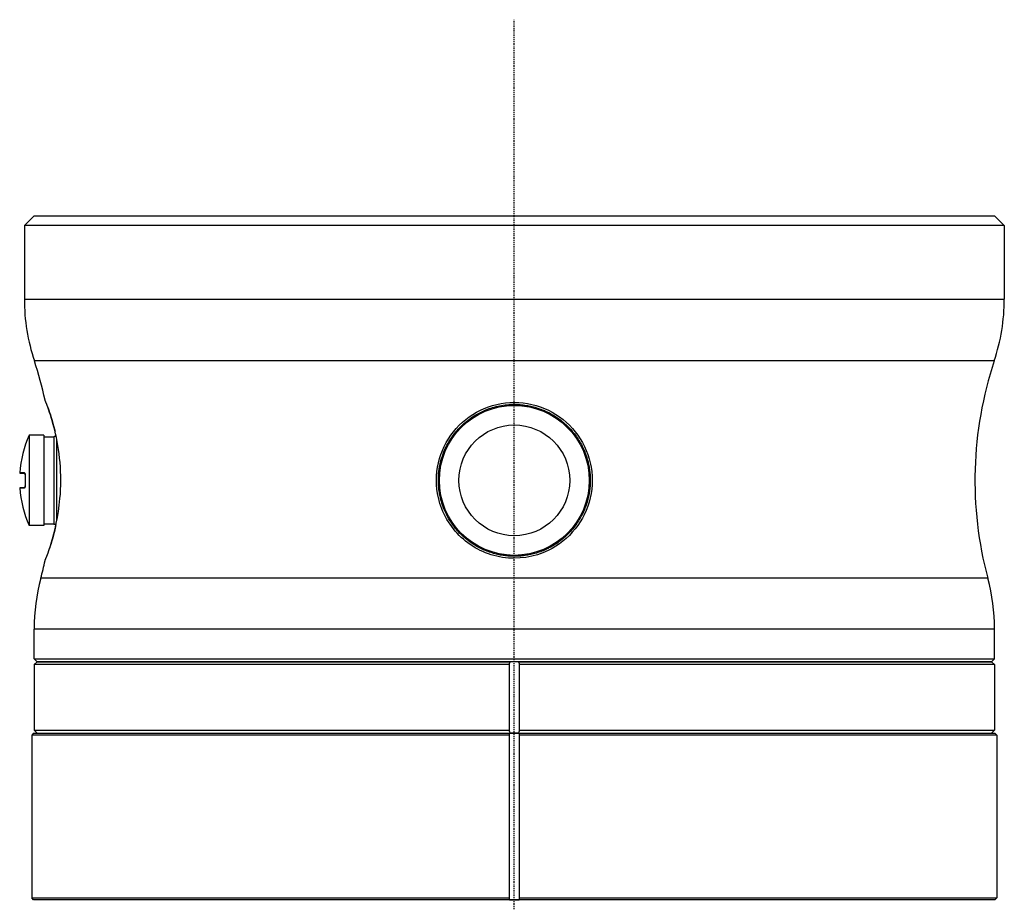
# Model space of a CAD drawing. Header units: millimetres. Extents: x 0 to 7374, y 0 to 4200.
# Tile 624 of 656: x 3853 to 3953, y 2978 to 3068. Entities that reach past the tile are written whole.
import ezdxf

# ---------------------------------------------------------------- set-up
doc = ezdxf.new("R2010")
doc.units = ezdxf.units.MM
doc.header["$LTSCALE"] = 0.2
doc.linetypes.add('CENTER2', pattern=[1.125, 0.75, -0.125, 0.125, -0.125])
doc.layers.add('02_Center Line', color=1, linetype='CENTER2')

# ---------------------------------------------------------------- blocks, each defined once
blk = doc.blocks.new('A$Cccaa745f')
for p, q in [((-49, 2141), (-50, 2140)), ((-49, 2141), (49, 2141)), ((49, 2141), (50, 2140)), ((50, 2140), (-50, 2140)), ((-50, 2140), (-50, 2132.5)), ((50, 2140), (50, 2132.5)), ((-50, 2132.5), (50, 2132.5)), ((48.98, 2126.18), (-48.98, 2126.18)), ((0, 2121.75), (0, 2121.95)), ((-49.5, 2118.6), (-49.5, 2109.4)), ((-48, 2118.6), (-49.5, 2118.6)), ((-48, 2118.6), (-48, 2109.4)), ((-48, 2118.45), (-47, 2118.45)), ((-47, 2118.45), (-46.97, 2118.5)), ((-47, 2118.45), (-47, 2109.55)), ((-46.97, 2118.5), (-46.76, 2118.5)), ((-46.68, 2109.9), (-46.68, 2118.1)), ((-49.97, 2114.76), (-50.47, 2114.76)), ((-50.46, 2114.75), (-49.96, 2114.75)), ((-49.91, 2114.55), (-49.91, 2114.55)), ((-50.47, 2113.24), (-49.97, 2113.24)), ((-49.96, 2113.25), (-50.46, 2113.25)), ((-49.91, 2113.45), (-49.91, 2113.45)), ((-48, 2109.4), (-49.5, 2109.4)), ((-48, 2109.55), (-47, 2109.55)), ((-47, 2109.55), (-46.97, 2109.5)), ((-46.76, 2109.5), (-46.97, 2109.5)), ((48.32, 2104.01), (-48.32, 2104.01)), ((49, 2098.83), (-49, 2098.83)), ((-49, 2095.8), (-49, 2098.83)), ((49, 2095.8), (49, 2098.83)), ((-49, 2095.8), (49, 2095.8)), ((-48.7, 2095.5), (-49, 2095.8)), ((-48.7, 2095.5), (-49, 2095.2)), ((-0.5, 2095.2), (-49, 2095.2)), ((-49, 2095.2), (-49, 2088.5)), ((48.7, 2095.5), (-48.7, 2095.5)), ((-48.7, 2095.5), (-0.4, 2095.5)), ((-0.5, 2088.5), (-0.5, 2095.2)), ((0.4, 2095.5), (48.7, 2095.5)), ((0.5, 2095.2), (0.5, 2088.5)), ((49, 2095.2), (0.5, 2095.2)), ((48.7, 2095.5), (49, 2095.8)), ((48.7, 2095.5), (49, 2095.2)), ((49, 2095.2), (49, 2088.5)), ((-49.05, 2088.2), (-49.25, 2088)), ((-0.5, 2088), (-49.25, 2088)), ((-49.25, 2088), (-49.25, 2071.4)), ((-49.05, 2088.2), (0, 2088.2)), ((-49, 2088.5), (-0.5, 2088.5)), ((-48.7, 2088.2), (-49, 2088.5)), ((-0.5, 2088), (-0.5, 2088.2)), ((-0.5, 2071.4), (-0.5, 2088)), ((0, 2088.2), (49.05, 2088.2)), ((0.5, 2088.5), (49, 2088.5)), ((0.5, 2088.2), (0.5, 2088)), ((0.5, 2088), (0.5, 2071.4)), ((49.25, 2088), (0.5, 2088)), ((48.7, 2088.2), (49, 2088.5)), ((49.05, 2088.2), (49.25, 2088)), ((49.25, 2088), (49.25, 2071.4)), ((-49.25, 2071.4), (-0.5, 2071.4)), ((-49.05, 2071.2), (-49.25, 2071.4)), ((0, 2071.2), (-49.05, 2071.2)), ((-0.5, 2071.2), (-0.5, 2071.4)), ((49.05, 2071.2), (0, 2071.2)), ((0.5, 2071.4), (0.5, 2071.2)), ((0.5, 2071.4), (49.25, 2071.4)), ((49.05, 2071.2), (49.25, 2071.4))]:
    blk.add_line(p, q)
for radius in [7.65, 5.65]:
    blk.add_circle((0, 2114), radius)
for centre, radius, start, end in [((-30, 2132.5), 20, 180, 198.4221), ((30, 2132.5), 20, 341.5779, 0), ((-85.54, 2114), 38.54, 12.2772, 18.4221), ((85.54, 2114), 38.54, 161.5779, 195.0198), ((-39.42, 2114), 11.08, 155.4705, 176.0633), ((-50.46, 2114.76), 0.01, 176.0633, 270), ((-39.42, 2114), 10.51, 176.9971, 183.0029), ((-39.42, 2114), 10.51, 176.9971, 183.0029), ((-50.46, 2113.24), 0.01, 90, 183.9367), ((-39.42, 2114), 11.08, 183.9367, 204.5295), ((-85.54, 2114), 38.54, 344.9802, 347.727), ((-29, 2098.83), 20, 164.9802, 180), ((29, 2098.83), 20, 0, 15.0198), ((0, 2039.15), 49.05, 90, 90.584), ((0, 2039.15), 49.05, 89.416, 90), ((0, 2120.25), 49.05, 269.416, 270), ((0, 2120.25), 49.05, 270, 270.584)]:
    blk.add_arc(centre, radius, start, end)
for points, knots in [([(-47.88, 2105.81), (-47.88, 2105.81), (-47.71, 2106.23), (-47.04, 2108.19), (-46.26, 2111.43), (-46.25, 2115.91), (-46.88, 2119.29), (-47.65, 2121.62), (-47.88, 2122.2), (-47.88, 2122.2)], [2.545596, 2.545596, 2.545596, 2.545596, 2.908803, 3.090603, 3.636004, 3.999605, 4.363205, 4.726805, 5.090406, 5.090406, 5.090406, 5.090406]), ([(-47.58, 2121.39), (-47.58, 2121.39), (-47.4, 2120.85), (-47.12, 2120.03), (-46.88, 2119.02), (-46.87, 2118.97)], [0.3600878, 0.3600878, 0.3600878, 0.3600878, 0.3636004, 0.7272008, 0.7454385, 0.7454385, 0.7454385, 0.7454385]), ([(0, 2121.95), (-1.21, 2121.95), (-3.59, 2121.39), (-6.42, 2119.13), (-8.01, 2115.86), (-8.01, 2111.73), (-6.15, 2108.54), (-3.53, 2106.75), (-0.45, 2105.78), (4.52, 2106.53), (8.02, 2110.89), (8.01, 2115.85), (6.42, 2119.13), (3.6, 2121.39), (1.21, 2121.95), (0, 2121.95)], [0, 0, 0, 0, 0.352031, 0.704063, 1.056094, 1.408126, 1.877501, 2.112189, 2.346877, 2.816252, 3.520315, 3.872346, 4.224378, 4.576409, 4.928441, 4.928441, 4.928441, 4.928441]), ([(0, 2121.75), (0.2, 2121.75), (0.41, 2121.74), (0.61, 2121.73), (0.82, 2121.71), (1.02, 2121.68), (1.22, 2121.65), (1.42, 2121.62), (1.62, 2121.58), (1.82, 2121.53), (2.02, 2121.48), (2.22, 2121.43), (2.41, 2121.36), (2.61, 2121.3), (2.8, 2121.23), (2.99, 2121.15), (3.11, 2121.1), (3.23, 2121.04), (3.36, 2120.99), (3.57, 2120.88), (3.79, 2120.77), (3.99, 2120.64), (4.2, 2120.52), (4.4, 2120.38), (4.6, 2120.24), (4.79, 2120.1), (4.98, 2119.94), (5.16, 2119.78), (5.34, 2119.62), (5.51, 2119.45), (5.67, 2119.28), (5.8, 2119.14), (5.92, 2119), (6.04, 2118.86), (6.17, 2118.69), (6.3, 2118.52), (6.42, 2118.34), (6.54, 2118.16), (6.66, 2117.98), (6.76, 2117.79), (6.87, 2117.6), (6.96, 2117.41), (7.05, 2117.21), (7.14, 2117.02), (7.22, 2116.82), (7.3, 2116.62), (7.37, 2116.42), (7.43, 2116.21), (7.49, 2116), (7.51, 2115.92), (7.53, 2115.83), (7.55, 2115.75), (7.59, 2115.58), (7.62, 2115.42), (7.65, 2115.25), (7.68, 2115.08), (7.7, 2114.92), (7.71, 2114.75), (7.73, 2114.58), (7.74, 2114.41), (7.75, 2114.24), (7.75, 2114.08), (7.75, 2113.91), (7.75, 2113.74), (7.74, 2113.57), (7.73, 2113.4), (7.71, 2113.23), (7.7, 2113.07), (7.67, 2112.9), (7.65, 2112.73), (7.62, 2112.57), (7.59, 2112.4), (7.55, 2112.24), (7.5, 2112.03), (7.44, 2111.82), (7.38, 2111.62), (7.31, 2111.41), (7.23, 2111.21), (7.15, 2111.01), (7.07, 2110.81), (6.97, 2110.61), (6.87, 2110.42), (6.77, 2110.23), (6.66, 2110.04), (6.55, 2109.86), (6.43, 2109.68), (6.31, 2109.5), (6.18, 2109.33), (6.05, 2109.15), (5.91, 2108.98), (5.76, 2108.82), (5.62, 2108.66), (5.46, 2108.51), (5.31, 2108.36), (5.15, 2108.21), (4.98, 2108.06), (4.81, 2107.93), (4.64, 2107.79), (4.47, 2107.66), (4.29, 2107.54), (4.1, 2107.42), (3.92, 2107.31), (3.73, 2107.2), (3.6, 2107.13), (3.47, 2107.07), (3.35, 2107.01), (3.17, 2106.92), (2.99, 2106.84), (2.8, 2106.77), (2.62, 2106.7), (2.43, 2106.64), (2.25, 2106.58), (2.06, 2106.53), (1.87, 2106.48), (1.68, 2106.43), (1.48, 2106.39), (1.29, 2106.36), (1.09, 2106.33), (0.9, 2106.3), (0.7, 2106.28), (0.51, 2106.27), (0.31, 2106.25), (0.11, 2106.25), (-0.08, 2106.25), (-0.28, 2106.25), (-0.48, 2106.26), (-0.67, 2106.28), (-0.83, 2106.29), (-0.99, 2106.31), (-1.15, 2106.34), (-1.35, 2106.36), (-1.53, 2106.4), (-1.72, 2106.44), (-1.91, 2106.49), (-2.09, 2106.53), (-2.27, 2106.59), (-2.46, 2106.65), (-2.64, 2106.71), (-2.82, 2106.78), (-3, 2106.85), (-3.18, 2106.93), (-3.35, 2107.01), (-3.62, 2107.14), (-3.87, 2107.28), (-4.12, 2107.44), (-4.37, 2107.6), (-4.62, 2107.77), (-4.85, 2107.96), (-4.99, 2108.06), (-5.12, 2108.18), (-5.25, 2108.3), (-5.4, 2108.44), (-5.55, 2108.59), (-5.69, 2108.74), (-5.83, 2108.89), (-5.97, 2109.05), (-6.1, 2109.22), (-6.23, 2109.38), (-6.35, 2109.55), (-6.46, 2109.72), (-6.58, 2109.9), (-6.69, 2110.08), (-6.79, 2110.26), (-6.89, 2110.44), (-6.98, 2110.63), (-7.07, 2110.82), (-7.15, 2111.01), (-7.23, 2111.2), (-7.3, 2111.4), (-7.37, 2111.59), (-7.43, 2111.79), (-7.49, 2111.99), (-7.51, 2112.08), (-7.53, 2112.16), (-7.55, 2112.25), (-7.59, 2112.42), (-7.62, 2112.59), (-7.65, 2112.77), (-7.68, 2112.94), (-7.7, 2113.12), (-7.72, 2113.29), (-7.73, 2113.47), (-7.74, 2113.64), (-7.75, 2113.82), (-7.75, 2113.88), (-7.75, 2113.94), (-7.75, 2114)], [-4.928441, -4.928441, -4.928441, -4.928441, -4.866447, -4.866447, -4.866447, -4.804372, -4.804372, -4.804372, -4.74216, -4.74216, -4.74216, -4.679876, -4.679876, -4.679876, -4.617469, -4.617469, -4.617469, -4.576409, -4.576409, -4.576409, -4.502495, -4.502495, -4.502495, -4.428283, -4.428283, -4.428283, -4.354196, -4.354196, -4.354196, -4.28079, -4.28079, -4.28079, -4.224378, -4.224378, -4.224378, -4.158582, -4.158582, -4.158582, -4.09307, -4.09307, -4.09307, -4.028016, -4.028016, -4.028016, -3.963248, -3.963248, -3.963248, -3.898921, -3.898921, -3.898921, -3.872346, -3.872346, -3.872346, -3.822059, -3.822059, -3.822059, -3.771799, -3.771799, -3.771799, -3.721554, -3.721554, -3.721554, -3.671244, -3.671244, -3.671244, -3.620974, -3.620974, -3.620974, -3.570645, -3.570645, -3.570645, -3.520315, -3.520315, -3.520315, -3.455381, -3.455381, -3.455381, -3.390136, -3.390136, -3.390136, -3.324605, -3.324605, -3.324605, -3.258693, -3.258693, -3.258693, -3.192581, -3.192581, -3.192581, -3.126298, -3.126298, -3.126298, -3.059873, -3.059873, -3.059873, -2.993292, -2.993292, -2.993292, -2.926654, -2.926654, -2.926654, -2.859979, -2.859979, -2.859979, -2.816252, -2.816252, -2.816252, -2.756152, -2.756152, -2.756152, -2.696098, -2.696098, -2.696098, -2.63608, -2.63608, -2.63608, -2.576091, -2.576091, -2.576091, -2.516117, -2.516117, -2.516117, -2.456154, -2.456154, -2.456154, -2.396181, -2.396181, -2.396181, -2.346877, -2.346877, -2.346877, -2.288205, -2.288205, -2.288205, -2.230474, -2.230474, -2.230474, -2.171332, -2.171332, -2.171332, -2.112189, -2.112189, -2.112189, -2.022586, -2.022586, -2.022586, -1.931059, -1.931059, -1.931059, -1.877501, -1.877501, -1.877501, -1.813717, -1.813717, -1.813717, -1.750091, -1.750091, -1.750091, -1.686628, -1.686628, -1.686628, -1.623331, -1.623331, -1.623331, -1.560287, -1.560287, -1.560287, -1.497396, -1.497396, -1.497396, -1.434734, -1.434734, -1.434734, -1.408126, -1.408126, -1.408126, -1.355541, -1.355541, -1.355541, -1.302989, -1.302989, -1.302989, -1.250459, -1.250459, -1.250459, -1.232317, -1.232317, -1.232317, -1.232317]), ([(-7.75, 2114), (-7.75, 2114.15), (-7.75, 2114.3), (-7.72, 2114.75), (-7.68, 2115.07), (-7.59, 2115.59), (-7.54, 2115.8), (-7.32, 2116.64), (-7.07, 2117.24), (-6.53, 2118.2), (-6.26, 2118.59), (-5.81, 2119.14), (-5.63, 2119.33), (-4.73, 2120.23), (-3.86, 2120.8), (-2.45, 2121.37), (-1.99, 2121.51), (-1.01, 2121.7), (-0.51, 2121.75), (0, 2121.75)], [-1.232268, -1.232268, -1.232268, -1.232268, -1.187796, -1.187796, -1.093507, -1.093507, -1.02719, -1.02719, -0.831583, -0.831583, -0.689838, -0.689838, -0.61205, -0.61205, -0.298876, -0.298876, -0.152556, -0.152556, -0.000001, -0.000001, -0.000001, -0.000001]), ([(-49.97, 2114.76), (-49.95, 2114.76), (-49.93, 2114.72), (-49.92, 2114.66), (-49.91, 2114.64), (-49.91, 2114.61), (-49.91, 2114.59), (-49.91, 2114.58), (-49.91, 2114.56), (-49.91, 2114.55)], [0, 0, 0, 0, 0.673247, 0.673247, 0.673247, 0.882394, 0.882394, 0.882394, 1, 1, 1, 1]), ([(-49.91, 2114.55), (-49.91, 2114.57), (-49.91, 2114.59), (-49.92, 2114.63), (-49.92, 2114.65), (-49.92, 2114.69), (-49.93, 2114.7), (-49.94, 2114.73), (-49.94, 2114.73), (-49.95, 2114.75), (-49.95, 2114.75), (-49.96, 2114.75), (-49.96, 2114.75), (-49.96, 2114.75)], [0, 0, 0, 0, 0.00643729, 0.00643729, 0.01263358, 0.01263358, 0.01889003, 0.01889003, 0.02522755, 0.02522755, 0.0311845, 0.0311845, 0.0327887, 0.0327887, 0.0327887, 0.0327887]), ([(-49.91, 2114.55), (-49.91, 2114.57), (-49.91, 2114.59), (-49.92, 2114.63), (-49.92, 2114.65), (-49.92, 2114.69), (-49.93, 2114.7), (-49.94, 2114.73), (-49.94, 2114.73), (-49.95, 2114.75), (-49.95, 2114.75), (-49.96, 2114.75), (-49.96, 2114.75), (-49.96, 2114.75)], [0, 0, 0, 0, 0.0064064, 0.0064064, 0.01259181, 0.01259181, 0.01885987, 0.01885987, 0.02520537, 0.02520537, 0.03115556, 0.03115556, 0.03278591, 0.03278591, 0.03278591, 0.03278591]), ([(-49.96, 2113.25), (-49.96, 2113.25), (-49.95, 2113.25), (-49.95, 2113.26), (-49.94, 2113.26), (-49.93, 2113.28), (-49.93, 2113.29), (-49.92, 2113.32), (-49.92, 2113.33), (-49.91, 2113.37), (-49.91, 2113.39), (-49.91, 2113.42), (-49.91, 2113.44), (-49.91, 2113.45)], [0, 0, 0, 0, 0.00580562, 0.00580562, 0.0102682, 0.0102682, 0.01640108, 0.01640108, 0.02253466, 0.02253466, 0.02889523, 0.02889523, 0.0328072, 0.0328072, 0.0328072, 0.0328072]), ([(-0.5, 2095.2), (-0.5, 2095.2), (-0.5, 2095.2), (-0.5, 2095.2), (-0.5, 2095.27), (-0.49, 2095.34), (-0.44, 2095.44), (-0.42, 2095.47), (-0.4, 2095.5)], [0.36639943, 0.36639943, 0.36639943, 0.36639943, 0.36675978, 0.36675978, 0.36675978, 0.39381201, 0.39381201, 0.40812429, 0.40812429, 0.40812429, 0.40812429]), ([(0.4, 2095.5), (0.42, 2095.47), (0.44, 2095.44), (0.49, 2095.34), (0.5, 2095.27), (0.5, 2095.2), (0.5, 2095.2), (0.5, 2095.2)], [0.14077474, 0.14077474, 0.14077474, 0.14077474, 0.15508702, 0.15508702, 0.18213925, 0.18213925, 0.18249959, 0.18249959, 0.18249959, 0.18249959]), ([(-0.4, 2088.2), (-0.42, 2088.23), (-0.44, 2088.26), (-0.49, 2088.36), (-0.5, 2088.43), (-0.5, 2088.5), (-0.5, 2088.5), (-0.5, 2088.5), (-0.5, 2088.5)], [0.32539526, 0.32539526, 0.32539526, 0.32539526, 0.33970754, 0.33970754, 0.36675978, 0.36675978, 0.36675978, 0.36712012, 0.36712012, 0.36712012, 0.36712012]), ([(0.5, 2088.5), (0.5, 2088.5), (0.5, 2088.5), (0.5, 2088.43), (0.49, 2088.36), (0.44, 2088.26), (0.42, 2088.23), (0.4, 2088.2)], [0.18426018, 0.18426018, 0.18426018, 0.18426018, 0.18462052, 0.18462052, 0.21167276, 0.21167276, 0.22598504, 0.22598504, 0.22598504, 0.22598504])]:
    blk.add_open_spline(points, degree=3, knots=knots)
for points in [[(-49.91, 2113.45), (-49.91, 2113.34), (-49.94, 2113.24), (-49.97, 2113.24)], [(-46.77, 2109.5), (-46.98, 2108.52), (-47.22, 2107.67), (-47.43, 2107.05)]]:
    blk.add_open_spline(points, degree=3)
at = {"layer": '02_Center Line'}
blk.add_line((0, -20), (0, 2161), dxfattribs=at)

msp = doc.modelspace()

# ---------------------------------------------------------------- block references
msp.add_blockref('A$Cccaa745f', (3903.328, 907.397))

doc.saveas('drawing.dxf')
